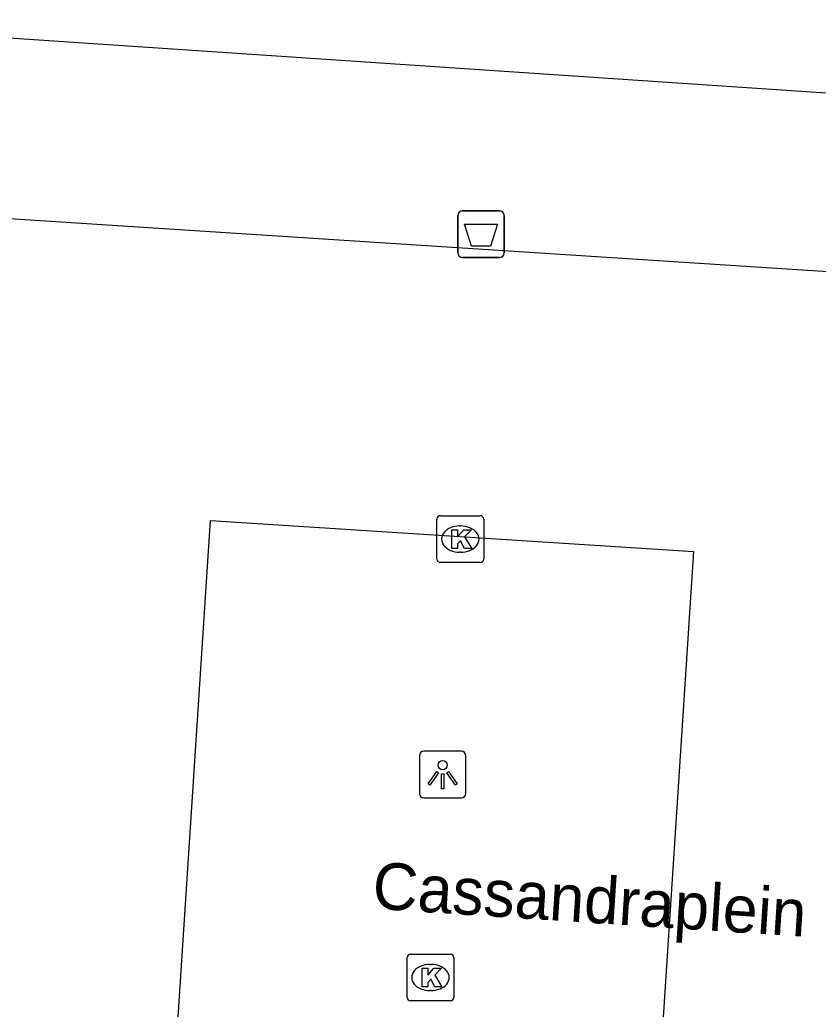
# Model space of a CAD drawing. Extents: x 161848 to 162726, y 385382 to 386521.
# Drawn here: x 162052.73 to 162069.81, y 385611.91 to 385633.06 of the extents above; entities that cross this region are included whole.
import ezdxf

# ---------------------------------------------------------------- set-up
doc = ezdxf.new("R2010")
doc.units = 0
for name, color, linetype in [('IMGEO_Afvalbak', 7, 'Continuous'), ('IMGEO_Kolk', 7, 'Continuous'), ('IMGEO_Lichtpunt', 7, 'Continuous'), ('IMGEO_Openbare_ruimte_label', 7, 'Continuous'), ('IMGEO_Pand', 7, 'Continuous'), ('IMGEO_Rijbaan_lokaal_open', 7, 'Continuous')]:
    doc.layers.add(name, color=color, linetype=linetype)

msp = doc.modelspace()

# ---------------------------------------------------------------- linework, layer by layer
at = {"layer": 'IMGEO_Afvalbak'}
for p, q in [((162062.1, 385628.073), (162062.1, 385628.873)), ((162062.1, 385628.873), (162062.1, 385628.073)), ((162062.2, 385628.973), (162062.99, 385628.973)), ((162062.99, 385628.973), (162062.2, 385628.973)), ((162063.09, 385628.873), (162063.09, 385628.073)), ((162063.09, 385628.073), (162063.09, 385628.873)), ((162062.99, 385627.973), (162062.2, 385627.973)), ((162062.2, 385627.973), (162062.99, 385627.973))]:
    msp.add_line(p, q, dxfattribs=at)
msp.add_lwpolyline([(162062.243, 385628.687), (162062.947, 385628.687), (162062.798, 385628.217), (162062.392, 385628.217), (162062.243, 385628.687)], dxfattribs=at)
for centre, start, end in [((162062.2, 385628.873), 90, 180), ((162062.2, 385628.873), 90, 180), ((162062.99, 385628.873), 0, 90), ((162062.99, 385628.873), 360, 90), ((162062.2, 385628.073), 180, 270), ((162062.2, 385628.073), 180, 270), ((162062.99, 385628.073), 270, 0), ((162062.99, 385628.073), 270, 0)]:
    msp.add_arc(centre, 0.1, start, end, dxfattribs=at)
at = {"layer": 'IMGEO_Kolk'}
for p, q in [((162061.726, 385622.456), (162062.578, 385622.456)), ((162061.651, 385621.53), (162061.651, 385622.382)), ((162062.139, 385622.236), (162062.164, 385622.236)), ((162062.652, 385622.382), (162062.652, 385621.53)), ((162062.162, 385621.676), (162062.137, 385621.676)), ((162062.578, 385621.456), (162061.726, 385621.456)), ((162061.012, 385612.156), (162061.012, 385613.008)), ((162061.087, 385613.082), (162061.939, 385613.082)), ((162062.013, 385613.008), (162062.013, 385612.156)), ((162061.5, 385612.862), (162061.525, 385612.862)), ((162061.523, 385612.302), (162061.498, 385612.302)), ((162061.939, 385612.082), (162061.087, 385612.082))]:
    msp.add_line(p, q, dxfattribs=at)
for points in [[(162061.726, 385622.456), (162062.578, 385622.456)], [(162061.651, 385621.53), (162061.651, 385622.382)], [(162062.652, 385622.382), (162062.652, 385621.53)], [(162061.972, 385622.156), (162062.095, 385622.156), (162062.095, 385622.005), (162062.225, 385622.156), (162062.389, 385622.156), (162062.243, 385622.005), (162062.396, 385621.756), (162062.244, 385621.756), (162062.159, 385621.92), (162062.095, 385621.853), (162062.095, 385621.756), (162061.972, 385621.756), (162061.972, 385622.156)], [(162062.578, 385621.456), (162061.726, 385621.456)], [(162061.012, 385612.156), (162061.012, 385613.008)], [(162061.087, 385613.082), (162061.939, 385613.082)], [(162062.013, 385613.008), (162062.013, 385612.156)], [(162061.333, 385612.782), (162061.456, 385612.782), (162061.456, 385612.631), (162061.586, 385612.782), (162061.75, 385612.782), (162061.604, 385612.631), (162061.757, 385612.382), (162061.605, 385612.382), (162061.52, 385612.546), (162061.456, 385612.479), (162061.456, 385612.382), (162061.333, 385612.382), (162061.333, 385612.782)], [(162061.939, 385612.082), (162061.087, 385612.082)]]:
    msp.add_lwpolyline(points, dxfattribs=at)
for centre, start, end in [((162061.728, 385622.38), 91.552, 178.448), ((162061.728, 385622.38), 91.552, 178.448), ((162062.576, 385622.38), 1.552, 88.448), ((162062.576, 385622.38), 1.552, 88.448), ((162061.728, 385621.532), 181.552, 268.448), ((162061.728, 385621.532), 181.552, 268.448), ((162062.576, 385621.532), 271.552, 358.448), ((162062.576, 385621.532), 271.552, 358.448), ((162061.089, 385613.006), 91.552, 178.448), ((162061.089, 385613.006), 91.552, 178.448), ((162061.937, 385613.006), 1.552, 88.448), ((162061.937, 385613.006), 1.552, 88.448), ((162061.089, 385612.158), 181.552, 268.448), ((162061.089, 385612.158), 181.552, 268.448), ((162061.937, 385612.158), 271.552, 358.448), ((162061.937, 385612.158), 271.552, 358.448)]:
    msp.add_arc(centre, 0.0765, start, end, dxfattribs=at)
for centre, major_axis, ratio, start_param, end_param in [((162062.138, 385621.956), (-0.387, 0.002), 0.722429, 4.712389, 7.853982), ((162062.163, 385621.956), (-0.39, 0.002), 0.717154, 1.570796, 4.712389), ((162061.499, 385612.582), (-0.387, 0.002), 0.722429, 4.712389, 7.853982), ((162061.524, 385612.582), (-0.39, 0.002), 0.717154, 1.570796, 4.712389)]:
    msp.add_ellipse(centre, major_axis=major_axis, ratio=ratio, start_param=start_param, end_param=end_param, dxfattribs=at)
at = {"layer": 'IMGEO_Lichtpunt'}
for p, q in [((162062.178, 385617.419), (162061.37, 385617.419)), ((162062.178, 385617.419), (162061.37, 385617.419)), ((162061.276, 385617.324), (162061.276, 385616.517)), ((162061.276, 385617.324), (162061.276, 385616.517)), ((162062.272, 385616.517), (162062.272, 385617.324)), ((162062.272, 385616.517), (162062.272, 385617.324)), ((162061.37, 385616.423), (162062.178, 385616.423)), ((162061.37, 385616.423), (162062.178, 385616.423))]:
    msp.add_line(p, q, dxfattribs=at)
for points in [[(162061.65, 385616.988), (162061.689, 385616.96), (162061.501, 385616.698), (162061.463, 385616.725), (162061.65, 385616.988)], [(162061.752, 385616.94), (162061.799, 385616.94), (162061.799, 385616.618), (162061.752, 385616.618), (162061.752, 385616.94)], [(162061.862, 385616.96), (162061.9, 385616.987), (162062.087, 385616.725), (162062.048, 385616.697), (162061.862, 385616.96)]]:
    msp.add_lwpolyline(points, dxfattribs=at)
msp.add_circle((162061.775, 385617.122), 0.0994, dxfattribs=at)
for centre, start, end in [((162061.37, 385617.324), 90, 180), ((162061.37, 385617.324), 90, 180), ((162062.178, 385617.324), 0, 90), ((162062.178, 385617.324), 0, 90), ((162061.37, 385616.517), 180, 270), ((162061.37, 385616.517), 180, 270), ((162062.178, 385616.517), 270, 0), ((162062.178, 385616.517), 270, 360)]:
    msp.add_arc(centre, 0.0946, start, end, dxfattribs=at)
at = {"layer": 'IMGEO_Pand'}
msp.add_lwpolyline([(162029.285, 385635.956), (162044.659, 385634.952), (162044.546, 385633.206), (162101.964, 385629.344), (162102.206, 385629.327), (162102.206, 385629.243)], dxfattribs=at)
at = {"layer": 'IMGEO_Rijbaan_lokaal_open'}
for points in [[(162028.926, 385630.337), (162101.971, 385625.611)], [(162054.943, 385593.8), (162056.808, 385622.355), (162067.144, 385621.687), (162065.28, 385593.125)]]:
    msp.add_lwpolyline(points, dxfattribs=at)

# ---------------------------------------------------------------- texts
at = {"layer": 'IMGEO_Openbare_ruimte_label'}
msp.add_text('Cassandraplein', height=1, rotation=356.2736, dxfattribs=at).set_placement((162060.252, 385614.058))

doc.saveas('drawing.dxf')
